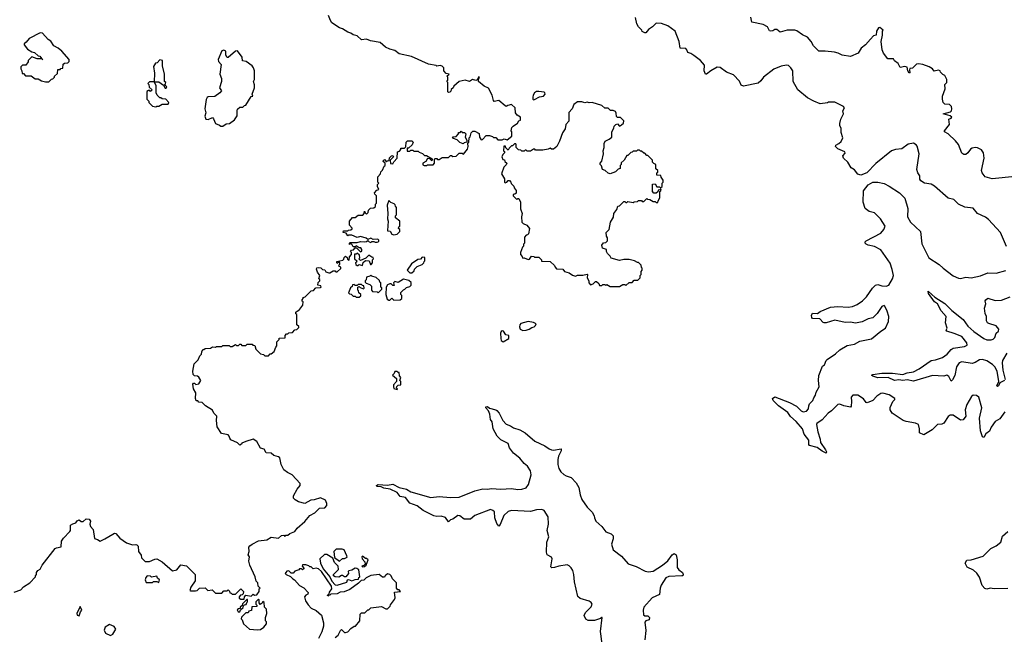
# Model space of a CAD drawing. Extents: x 2293878 to 2522763, y 823964 to 1006972.
# Tile 362 of 407: x 2467849 to 2477231, y 876708 to 882594. Entities that reach past the tile are written whole.
import ezdxf

# ---------------------------------------------------------------- set-up
doc = ezdxf.new("R2010")
doc.units = 0

msp = doc.modelspace()

# ---------------------------------------------------------------- linework, layer by layer
at = {"layer": '0CON20XD'}
for points in [[(2470005, 878573.8), (2469965, 878557.5), (2469962.5, 878547.5), (2469945, 878537.5), (2469925, 878560), (2469860.4, 878590.5), (2469850, 878605), (2469846.1, 878626.1), (2469836.1, 878636.1), (2469771.2, 878651.2), (2469730, 878715), (2469723.3, 878775), (2469726.2, 878815), (2469697.5, 878845), (2469685, 878872.5), (2469620, 878915), (2469587, 878947), (2469555, 878950), (2469545, 878960), (2469531.7, 878961.7), (2469522.5, 878982.5), (2469528.3, 879038.3), (2469503.8, 879075), (2469498.3, 879121.7), (2469505, 879130), (2469515, 879130), (2469528.3, 879118.3), (2469555, 879122.5), (2469573.3, 879155), (2469557, 879187), (2469542.5, 879195), (2469515, 879198), (2469501.8, 879211.8), (2469499.5, 879245), (2469510, 879315), (2469548.3, 879351.7), (2469565, 879390), (2469580, 879405), (2469583, 879427), (2469595, 879450), (2469605, 879450), (2469615, 879460), (2469667, 879463), (2469685, 879477.5), (2469715, 879472.5), (2469725, 879480), (2469775, 879480), (2469785, 879490), (2469845, 879490), (2469855, 879480), (2469875, 879480), (2469905, 879497.5), (2469915, 879490), (2469935, 879490), (2469945, 879500), (2469955, 879500), (2469965, 879490), (2470005, 879490), (2470015, 879500), (2470065, 879500), (2470071.7, 879491.7), (2470088.3, 879488.3), (2470100, 879455), (2470145, 879410), (2470171.7, 879401.7), (2470185, 879390), (2470218.3, 879391.7), (2470235, 879410), (2470245, 879410), (2470275, 879430), (2470288.3, 879471.7), (2470300, 879485), (2470300, 879525), (2470320, 879545), (2470321.7, 879558.3), (2470378.3, 879561.7), (2470380, 879585), (2470391.7, 879598.3), (2470405, 879600), (2470415, 879610), (2470448.3, 879611.7), (2470471.7, 879638.3), (2470488.3, 879641.7), (2470508.3, 879661.7), (2470508.3, 879668.3), (2470490, 879685), (2470490, 879785), (2470481.7, 879791.7), (2470480, 879805), (2470495, 879820), (2470508.3, 879821.7), (2470548.3, 879871.7), (2470550, 879905), (2470541.7, 879911.7), (2470540, 879925), (2470550, 879935), (2470550, 879945), (2470568.3, 879951.7), (2470625, 880010), (2470648.3, 880011.7), (2470671.7, 880038.3), (2470715, 880040), (2470720, 880045), (2470718.3, 880058.3), (2470690, 880065), (2470691.7, 880088.3), (2470710, 880105), (2470708.3, 880118.3), (2470700, 880125), (2470710, 880155), (2470687.5, 880187.5), (2470677.5, 880215), (2470681.7, 880228.3), (2470695, 880232.5), (2470718.8, 880228.8), (2470735, 880212.5), (2470755, 880210), (2470765, 880190), (2470795, 880180), (2470805, 880180), (2470835, 880200), (2470855, 880200), (2470861.7, 880191.7), (2470875, 880190), (2470908.3, 880221.7), (2470910, 880235), (2470890, 880245), (2470891.7, 880258.3), (2470900, 880265), (2470898.3, 880278.3), (2470885, 880280), (2470875, 880270), (2470870, 880275), (2470871.7, 880288.3), (2470928.3, 880301.7), (2470938.3, 880311.7), (2470941.7, 880328.3), (2470955, 880340), (2470968.3, 880328.3), (2470971.7, 880311.7), (2470988.3, 880301.7), (2470990, 880335), (2471010, 880355), (2471010, 880375), (2471000, 880385), (2471011.7, 880398.3), (2471028.3, 880401.7), (2471045, 880420), (2471058.3, 880418.3), (2471095, 880380), (2471108.3, 880391.7), (2471110, 880405), (2471098.3, 880418.3), (2471085, 880420), (2471055, 880440), (2471045, 880430), (2471025, 880430), (2471018.3, 880448.3), (2471005, 880460), (2470991.7, 880451.7), (2470990, 880465), (2470995, 880470), (2471065, 880470), (2471095, 880480), (2471135, 880477.5), (2471155, 880480), (2471165, 880490), (2471180, 880475), (2471195, 880470), (2471205, 880480), (2471225, 880480), (2471235, 880472.5), (2471255, 880472.5), (2471270, 880480), (2471271.7, 880491.7), (2471261.7, 880501.7), (2471218.3, 880498.3), (2471195, 880512.5), (2471165, 880500), (2471151.7, 880511.7), (2471095, 880526.7), (2471065, 880517.5), (2471015, 880540), (2470985, 880540), (2470975, 880532.5), (2470958.3, 880558.3), (2470930, 880565), (2470935, 880580), (2470975, 880580), (2470981.7, 880588.3), (2471005, 880590), (2471018.3, 880601.7), (2471018.3, 880608.3), (2470990, 880635), (2470990, 880675), (2471021.7, 880708.3), (2471045, 880710), (2471075, 880730), (2471118.3, 880731.7), (2471130, 880745), (2471135, 880770), (2471141.7, 880751.7), (2471155, 880740), (2471170, 880755), (2471171.7, 880778.3), (2471191.7, 880798.3), (2471225, 880800), (2471238.3, 880811.7), (2471240, 880835), (2471250, 880845), (2471250, 880915), (2471231.7, 880931.7), (2471230, 880945), (2471251.7, 880968.3), (2471270, 880975), (2471257.5, 881005), (2471258.3, 881021.7), (2471270, 881035), (2471260, 881045), (2471260, 881095), (2471287, 881123), (2471290, 881145), (2471305, 881160), (2471321.7, 881198.3), (2471330, 881205), (2471330, 881225), (2471311.7, 881241.7), (2471311.7, 881248.3), (2471325, 881260), (2471345, 881240), (2471355, 881250), (2471368.3, 881251.7), (2471371.7, 881278.3), (2471393, 881297), (2471405, 881300), (2471410, 881285), (2471380, 881255), (2471381.7, 881221.7), (2471405, 881220), (2471415, 881240), (2471447, 881273), (2471450, 881335), (2471468.3, 881341.7), (2471480, 881355), (2471481.7, 881368.3), (2471515, 881370), (2471528.3, 881381.7), (2471530, 881425), (2471545, 881440), (2471585, 881440), (2471597.5, 881425), (2471588.3, 881401.7), (2471555, 881370), (2471541.7, 881368.3), (2471541.7, 881341.7), (2471565, 881340), (2471575, 881350), (2471595, 881350), (2471605, 881340), (2471645, 881340), (2471655, 881330), (2471688.3, 881318.3), (2471705, 881300), (2471725, 881300), (2471778.3, 881268.3), (2471780, 881255), (2471775, 881250), (2471758.3, 881268.3), (2471735, 881270), (2471718.3, 881241.7), (2471690, 881225), (2471691.7, 881211.7), (2471703, 881203), (2471725, 881202.5), (2471735, 881210), (2471788.3, 881211.7), (2471800, 881225), (2471800, 881265), (2471805, 881270), (2471825, 881270), (2471831.7, 881261.7), (2471845, 881260), (2471875, 881280), (2471935, 881280), (2471955, 881300), (2471965, 881300), (2471975, 881290), (2472007, 881293), (2472035, 881320), (2472065, 881320), (2472078.3, 881311.7), (2472115, 881360), (2472122.5, 881385), (2472120, 881415), (2472130, 881425), (2472133, 881467), (2472141.7, 881478.3), (2472150, 881515), (2472168.3, 881531.7), (2472185, 881532.5), (2472228.3, 881508.3), (2472230, 881475), (2472245, 881450), (2472258.3, 881451.7), (2472295, 881490), (2472325, 881490), (2472355, 881480), (2472365, 881470), (2472385, 881470), (2472405, 881450), (2472445, 881450), (2472465, 881457.5), (2472495, 881450), (2472540, 881485), (2472540, 881525), (2472532.5, 881535), (2472540, 881565), (2472550.7, 881579.3), (2472593, 881607), (2472605, 881630), (2472620, 881635), (2472620, 881665), (2472590, 881685), (2472572.5, 881705), (2472570, 881755), (2472536.4, 881786.4), (2472500, 881775), (2472485, 881767.5), (2472475, 881772.5), (2472415, 881822.5), (2472370, 881815), (2472363, 881823), (2472350, 881875), (2472315, 881940), (2472275, 881961.2), (2472220, 882005), (2472220, 882025), (2472230, 882045), (2472225, 882050), (2472208.3, 882021.7), (2472195, 882012.5), (2472165, 882022.5), (2472135, 882003.3), (2472095, 882016.7), (2472036.4, 882003.6), (2471985, 881960), (2471980, 881945), (2471961.7, 881928.3), (2471958.3, 881911.7), (2471948.3, 881901.7), (2471935, 881900), (2471930, 881905), (2471927.5, 881995), (2471920, 882005), (2471928.3, 882018.3), (2471930, 882045), (2471920, 882055), (2471940, 882075), (2471911.7, 882081.7), (2471890, 882105), (2471890, 882135), (2471875, 882150), (2471855, 882157.5), (2471825, 882150), (2471817, 882157), (2471745, 882170), (2471583.9, 882243.9), (2471465, 882267.5), (2471425, 882300), (2471375, 882312.5), (2471335, 882331.2), (2471282.5, 882375), (2471191.7, 882391.7), (2471155, 882408.8), (2471105, 882400), (2471065, 882438.8), (2471025, 882448), (2471005, 882466), (2470975, 882473.8), (2470925, 882507.5), (2470895, 882515.8), (2470823.8, 882565), (2470810, 882585), (2470792.5, 882635)], [(2475545, 881801.2), (2475477.4, 881792.6), (2475415, 881815.7), (2475355, 881848.9), (2475264.7, 881924.7), (2475218.9, 882005), (2475215, 882106.2), (2475198.6, 882135), (2475175, 882155.8), (2475155, 882160.8), (2475105, 882151.4), (2475035, 882122.9), (2474936, 882045), (2474910.2, 882009.8), (2474885, 881989.4), (2474745, 881961.1), (2474725, 881969.4), (2474708.1, 882008.1), (2474649.3, 882069.3), (2474584.4, 882094.4), (2474525, 882139.2), (2474495, 882142.5), (2474433.7, 882106.3), (2474395, 882074.4), (2474382.8, 882072.8), (2474371.1, 882105), (2474375, 882160), (2474335.9, 882205.9), (2474272, 882252), (2474245, 882272.5), (2474215, 882280), (2474207.5, 882305), (2474195, 882317.5), (2474143.6, 882323.6), (2474134.2, 882385), (2474096.2, 882485), (2474026.1, 882536.1), (2473965, 882557.5), (2473915, 882560), (2473880, 882525), (2473840.4, 882499.5), (2473815, 882467.5), (2473805, 882467.5), (2473781.7, 882481.7), (2473777.5, 882495), (2473746.7, 882525), (2473728.8, 882555), (2473718, 882615)], [(2477335, 881099.4), (2477115, 881077.5), (2477050, 881095), (2477020, 881135), (2477013.3, 881155), (2477038, 881275), (2477033.8, 881325), (2477014.1, 881354.1), (2476975, 881372), (2476955, 881376), (2476925, 881368.8), (2476910.3, 881359.7), (2476885, 881323.3), (2476865, 881307.5), (2476845, 881307.5), (2476825, 881320), (2476793.3, 881403.3), (2476765, 881440), (2476696.4, 881506.4), (2476660, 881525), (2476660, 881535), (2476707.5, 881595), (2476702.5, 881645), (2476726.1, 881653.9), (2476732.5, 881665), (2476715.8, 881675.8), (2476650, 881695), (2476717.5, 881715), (2476727.5, 881725), (2476730, 881745), (2476727, 881767), (2476710, 881785), (2476665, 881790), (2476650, 881805), (2476642.5, 881835), (2476642.5, 881865), (2476667.5, 881935), (2476663.3, 881975), (2476682.5, 881995), (2476682.5, 882025), (2476663, 882063), (2476645, 882072.5), (2476623.6, 882093.6), (2476620, 882105), (2476605, 882112.5), (2476563.6, 882103.6), (2476547.5, 882125), (2476513.9, 882143.9), (2476455, 882167.5), (2476415, 882172.5), (2476395, 882170), (2476357, 882133), (2476331.7, 882128.3), (2476327.5, 882115), (2476331.7, 882088.3), (2476325, 882082.5), (2476312.5, 882105), (2476305, 882140), (2476285, 882146.7), (2476238.3, 882138.3), (2476220, 882175), (2476185, 882202.5), (2476175, 882220), (2476121.7, 882221.7), (2476078.8, 882275), (2476066, 882305), (2476056.7, 882385), (2476070, 882445), (2476070, 882485), (2476077.5, 882495), (2476045, 882517.5), (2476033.6, 882516.4), (2476012.5, 882485), (2476010, 882445), (2475985, 882440), (2475955, 882406.7), (2475907.2, 882352.8), (2475867.6, 882322.4), (2475837.5, 882275), (2475765, 882241.2), (2475685, 882256.2), (2475647.5, 882275), (2475613, 882283), (2475525, 882294), (2475465, 882293.3), (2475413.3, 882345), (2475391.1, 882385), (2475355, 882426.7), (2475307.9, 882447.9), (2475255, 882488), (2475235, 882493.8), (2475162.7, 882492.7), (2475095, 882474.3), (2475065, 882500), (2475045, 882500), (2475025, 882486.7), (2475005, 882483.8), (2474995, 882486.7), (2474973.8, 882525), (2474935, 882548), (2474825, 882570), (2474816.4, 882616.4)], [(2468125, 882000), (2468151.7, 882028.3), (2468165, 882030), (2468180, 882045), (2468180, 882055), (2468208.3, 882081.7), (2468211.7, 882118.3), (2468235, 882120), (2468241.7, 882128.3), (2468258.3, 882131.7), (2468261.7, 882168.3), (2468275, 882180), (2468308.3, 882181.7), (2468320, 882195), (2468320, 882215), (2468250, 882295), (2468215, 882322.5), (2468173.6, 882343.6), (2468145, 882390), (2468120, 882405), (2468067.5, 882465), (2468045, 882466.7), (2467937.5, 882415), (2467910, 882380), (2467890, 882365), (2467890, 882355), (2467923.2, 882313.2), (2467965, 882287.5), (2467990.7, 882280.7), (2468025, 882250), (2468040, 882245), (2468060.7, 882220.6), (2468068.3, 882211.7), (2468060.7, 882220.6), (2468015, 882220), (2467965, 882240), (2467930, 882205), (2467928.3, 882191.7), (2467908.3, 882161.7), (2467875, 882160), (2467860, 882145), (2467860, 882125), (2467870, 882105), (2467871.7, 882081.7), (2467885, 882080), (2467905, 882060), (2467957, 882057), (2467995, 882030), (2468025, 882030), (2468055, 882010), (2468095, 882000), (2468125, 882000)], [(2469785, 881580), (2469815, 881600), (2469847, 881603), (2469895, 881640), (2469921.7, 881678.3), (2469920, 881725), (2469925, 881740), (2469945, 881760), (2469975, 881760), (2469990, 881775), (2470005, 881780), (2470055, 881860), (2470070, 881865), (2470062.5, 881885), (2470086.4, 881943.6), (2470087, 881973), (2470077.5, 882005), (2470087.5, 882025), (2470087.5, 882105), (2470076.7, 882135), (2470063.9, 882153.9), (2470006.1, 882196.1), (2469970.7, 882200.7), (2469967.7, 882237.7), (2469925, 882296.2), (2469905, 882294), (2469835, 882233.3), (2469825, 882232.5), (2469813.9, 882253.9), (2469813, 882293), (2469795, 882302.5), (2469775, 882296.7), (2469741.2, 882215), (2469744.1, 882194.1), (2469770, 882165), (2469756.7, 882075), (2469771.7, 882031.7), (2469772.5, 882005), (2469752.5, 881945), (2469772.5, 881915), (2469757.5, 881895), (2469707, 881863), (2469645, 881858.8), (2469635, 881852.5), (2469625.9, 881834.1), (2469614.3, 881745), (2469623.3, 881705), (2469612, 881675), (2469622.5, 881645), (2469645, 881643.3), (2469685, 881660), (2469695, 881650), (2469714, 881604), (2469751.7, 881588.3), (2469765, 881580), (2469785, 881580)], [(2469245, 881940), (2469250, 881955), (2469230, 881975), (2469238.3, 881981.7), (2469240, 881995), (2469230, 882005), (2469227.5, 882075), (2469210, 882155), (2469210, 882205), (2469185, 882210), (2469158.3, 882181.7), (2469141.7, 882178.3), (2469123, 882147), (2469132.5, 882085), (2469130, 882000), (2469175, 882000), (2469218.3, 881968.3), (2469235, 881940), (2469245, 881940)], [(2469145, 881762.5), (2469155, 881770), (2469175, 881770), (2469205, 881790), (2469265, 881790), (2469270, 881805), (2469240, 881835), (2469205, 881840), (2469195, 881850), (2469185, 881850), (2469160, 881875), (2469150, 881895), (2469150, 881965), (2469130, 882000), (2469085, 882000), (2469070, 881985), (2469080, 881975), (2469081.7, 881951.7), (2469110, 881925), (2469095, 881910), (2469088.3, 881918.3), (2469075, 881920), (2469061.7, 881908.3), (2469060, 881835), (2469078.3, 881818.3), (2469080, 881805), (2469115, 881770), (2469145, 881762.5)], [(2472745, 881830), (2472755, 881832.5), (2472803, 881857), (2472840, 881865), (2472857, 881883), (2472852.5, 881895), (2472845, 881902.5), (2472795, 881908.8), (2472775, 881908.8), (2472755, 881897.5), (2472742.5, 881875), (2472740, 881855), (2472740, 881835), (2472745, 881830)], [(2473565, 880050), (2473595, 880070), (2473615, 880070), (2473625, 880060), (2473655, 880090), (2473685, 880090), (2473705, 880110), (2473738.3, 880111.7), (2473760, 880135), (2473760, 880155), (2473770, 880165), (2473770, 880195), (2473780, 880205), (2473780, 880225), (2473772.5, 880232.5), (2473770, 880255), (2473745, 880280), (2473735, 880280), (2473707, 880297), (2473655, 880307.5), (2473605, 880307.5), (2473565, 880300), (2473485, 880320), (2473475, 880340), (2473450, 880365), (2473440, 880385), (2473440, 880405), (2473402.5, 880415), (2473397.5, 880445), (2473413.3, 880466.7), (2473435, 880470), (2473450, 880485), (2473450, 880515), (2473440.7, 880530.7), (2473437.5, 880565), (2473467.5, 880595), (2473480, 880665), (2473507, 880713), (2473510, 880745), (2473540, 880785), (2473550, 880815), (2473565, 880820), (2473605, 880860), (2473615, 880860), (2473625, 880850), (2473635, 880850), (2473645, 880860), (2473695, 880850), (2473703, 880857), (2473735, 880860), (2473745, 880870), (2473775, 880870), (2473781.7, 880861.7), (2473795, 880860), (2473825, 880890), (2473831.7, 880881.7), (2473855, 880880), (2473885, 880860), (2473905, 880860), (2473915, 880850), (2473928.3, 880851.7), (2473931.7, 880868.3), (2473950, 880895), (2473950, 880955), (2473958.3, 880961.7), (2473960, 880975), (2473955, 880980), (2473948.3, 880971.7), (2473931.7, 880968.3), (2473928.3, 880951.7), (2473915, 880940), (2473891.7, 880941.7), (2473880, 880955), (2473880, 881025), (2473905, 881030), (2473920, 881000), (2473945, 881000), (2473955, 880990), (2473970, 881005), (2473970, 881035), (2473980, 881045), (2473980, 881065), (2473961.7, 881091.7), (2473958.3, 881108.3), (2473921.7, 881111.7), (2473920, 881135), (2473928.3, 881141.7), (2473930, 881155), (2473911.7, 881171.7), (2473910, 881215), (2473891.7, 881221.7), (2473880, 881235), (2473880, 881255), (2473835, 881300), (2473825, 881300), (2473805, 881320), (2473795, 881320), (2473775, 881340), (2473765, 881340), (2473755, 881350), (2473735, 881350), (2473725, 881340), (2473695, 881340), (2473685, 881330), (2473671.7, 881328.3), (2473645, 881300), (2473635, 881300), (2473610, 881255), (2473581.7, 881228.3), (2473580, 881215), (2473570, 881205), (2473570, 881175), (2473551.7, 881168.3), (2473525, 881142.5), (2473477, 881123), (2473455, 881130), (2473427, 881157), (2473402.5, 881165), (2473391.7, 881201.7), (2473380, 881215), (2473380, 881225), (2473396.7, 881245), (2473412.5, 881315), (2473407.5, 881345), (2473417.5, 881375), (2473417, 881413), (2473427.5, 881435), (2473467.5, 881455), (2473490, 881475), (2473492.5, 881525), (2473511.7, 881558.3), (2473515, 881580), (2473530, 881595), (2473545, 881600), (2473565, 881580), (2473585, 881590), (2473603.3, 881606.7), (2473605, 881630), (2473575, 881660), (2473545, 881662.5), (2473535, 881670), (2473533, 881703), (2473525, 881717.5), (2473505, 881727.5), (2473478.3, 881728.3), (2473455, 881750), (2473425, 881750), (2473395.9, 881775.9), (2473303.6, 881803.6), (2473275, 881800), (2473255, 881806.7), (2473235, 881800), (2473205, 881810), (2473165, 881810), (2473130, 881785), (2473112.5, 881745), (2473082.3, 881707.7), (2473082.5, 881625), (2473054.1, 881595.9), (2473045.9, 881554.1), (2473021.2, 881515), (2472993.3, 881436.7), (2472967.5, 881385), (2472935, 881360), (2472915, 881360), (2472905, 881370), (2472885, 881360), (2472835, 881350), (2472765, 881350), (2472758.3, 881358.3), (2472745, 881360), (2472715, 881340), (2472685, 881340), (2472675, 881350), (2472665, 881350), (2472655, 881340), (2472635, 881340), (2472625, 881350), (2472601.7, 881351.7), (2472580, 881375), (2472580, 881405), (2472575, 881410), (2472565, 881410), (2472545, 881390), (2472535, 881390), (2472511.7, 881368.3), (2472505, 881350), (2472481.7, 881371.7), (2472478.3, 881388.3), (2472461.7, 881388.3), (2472460, 881345), (2472468.3, 881338.3), (2472470, 881325), (2472451.7, 881308.3), (2472442.5, 881285), (2472451.7, 881261.7), (2472468.3, 881258.3), (2472471.7, 881241.7), (2472490, 881225), (2472485, 881210), (2472461.7, 881188.3), (2472440, 881125), (2472467, 881077), (2472470, 881045), (2472475, 881040), (2472490, 881045), (2472505, 881060), (2472515, 881060), (2472530, 881045), (2472531.7, 881031.7), (2472558.3, 881008.3), (2472561.7, 880991.7), (2472580, 880965), (2472578.3, 880941.7), (2472568.3, 880931.7), (2472551.7, 880928.3), (2472550, 880915), (2472585, 880880), (2472595, 880890), (2472605, 880890), (2472620, 880855), (2472621.7, 880791.7), (2472637.5, 880745), (2472630, 880715), (2472633, 880663), (2472645, 880650), (2472680, 880635), (2472707.5, 880605), (2472698.3, 880551.7), (2472688.3, 880541.7), (2472675, 880540), (2472658.3, 880521.7), (2472660, 880465), (2472650, 880455), (2472650, 880435), (2472640, 880425), (2472620, 880375), (2472620, 880355), (2472637, 880337), (2472641.7, 880321.7), (2472655, 880322.5), (2472695, 880307.5), (2472708.3, 880311.7), (2472725, 880340), (2472747, 880337), (2472755, 880330), (2472795, 880330), (2472820, 880305), (2472821.7, 880291.7), (2472905, 880290), (2472945, 880250), (2472950, 880235), (2472965, 880220), (2473025, 880217.5), (2473040, 880195), (2473085, 880182.5), (2473115, 880160), (2473145, 880150), (2473165, 880160), (2473215, 880157.5), (2473255, 880170), (2473260, 880165), (2473257.5, 880135), (2473272.5, 880105), (2473272.5, 880085), (2473288.3, 880068.3), (2473313, 880077), (2473335, 880100), (2473345, 880100), (2473368.3, 880078.3), (2473375, 880060), (2473395, 880060), (2473405, 880070), (2473425, 880070), (2473435, 880060), (2473445, 880070), (2473475, 880050), (2473565, 880050)], [(2477250.7, 880430.7), (2477195.6, 880565), (2477080.7, 880690.7), (2477052.4, 880712.4), (2476975, 880746.2), (2476935, 880796.7), (2476855, 880806.2), (2476793.3, 880835), (2476750.7, 880880.7), (2476695, 880893.8), (2476567.3, 881007.3), (2476535, 881026.2), (2476470, 881035), (2476437, 881057), (2476427.5, 881075), (2476427.5, 881105), (2476406.7, 881135), (2476398.8, 881165), (2476419.4, 881315), (2476399.6, 881389.5), (2476391.7, 881401.7), (2476365, 881418), (2476315, 881408.8), (2476255, 881363.8), (2476195, 881356.2), (2476155, 881343.8), (2476008.3, 881221.7), (2475922.5, 881135), (2475865, 881112), (2475835, 881121.2), (2475803, 881163), (2475770.7, 881180.7), (2475740, 881235), (2475700, 881275), (2475692.5, 881295), (2475715, 881320), (2475712.5, 881335), (2475645, 881362.5), (2475623.3, 881385), (2475625, 881397.5), (2475655, 881412.5), (2475676.4, 881433.6), (2475691.7, 881468.3), (2475678.3, 881518.3), (2475677.5, 881555), (2475662.5, 881585), (2475662.5, 881605), (2475672.5, 881645), (2475697.5, 881695), (2475692.5, 881725), (2475707.5, 881755), (2475700, 881765), (2475615, 881806.7), (2475557, 881807), (2475545, 881801.2)], [(2472075, 881410), (2472041.7, 881421.7), (2472018.3, 881448.3), (2471981.7, 881461.7), (2471971.7, 881478.3), (2472008.3, 881481.7), (2472030, 881505), (2472031.7, 881518.3), (2472045, 881520), (2472055, 881530), (2472065, 881520), (2472088.3, 881518.3), (2472100, 881505), (2472092.5, 881475), (2472110, 881445), (2472110, 881425), (2472085, 881420), (2472075, 881410)], [(2477235, 878857.5), (2477189.5, 878790.5), (2477143.3, 878765), (2477105, 878710.8), (2477088.9, 878671.1), (2477055, 878646.9), (2477035, 878612), (2477025, 878619.2), (2477003.8, 878675), (2476993.8, 878795), (2477017.5, 878895), (2476987, 878997), (2476965, 879011.2), (2476934, 879016), (2476917.7, 879002.3), (2476874.3, 878925), (2476857.5, 878875), (2476863.8, 878815), (2476840.4, 878779.5), (2476815, 878778), (2476745, 878824), (2476715, 878826), (2476697.6, 878812.4), (2476655, 878750), (2476635, 878740.4), (2476595, 878736.9), (2476545, 878685.8), (2476465, 878636.2), (2476423.8, 878655), (2476424.3, 878695), (2476415, 878736.7), (2476385, 878750), (2476295, 878764), (2476267.5, 878775), (2476163.3, 878845), (2476143.3, 878875), (2476143.6, 878896.4), (2476168.8, 878955), (2476187.5, 878975), (2476187.5, 878985), (2476135, 879019.4), (2476075, 879032.9), (2476055, 879030.8), (2476016.2, 879005), (2475980, 878965), (2475925, 878942.9), (2475913.8, 878945), (2475889.6, 878979.6), (2475835, 879014.3), (2475787.5, 879015), (2475771.9, 878995), (2475775.6, 878955), (2475770.8, 878909.2), (2475765, 878901.2), (2475735, 878908.9), (2475702.9, 878912.9), (2475665, 878929.5), (2475645, 878926.5), (2475584.1, 878865.9), (2475552.5, 878845), (2475495, 878780.9), (2475444.3, 878745), (2475441.1, 878735), (2475453.6, 878665), (2475476.9, 878595), (2475480.8, 878565), (2475526, 878495), (2475536.2, 878475), (2475535, 878463.3), (2475495, 878480.8), (2475448, 878518), (2475374.2, 878534.2), (2475368, 878545), (2475367.3, 878587.3), (2475325.5, 878645), (2475307.3, 878695), (2475246.7, 878765), (2475195, 878813.1), (2475168.7, 878848.7), (2475080, 878915), (2475028, 878965), (2475023.3, 878985), (2475045, 879000), (2475185, 878945.4), (2475250.8, 878910.8), (2475295, 878865.6), (2475315, 878855.5), (2475345, 878862.5), (2475364.2, 878885), (2475367.5, 878915), (2475376.4, 878933.6), (2475406.7, 878965), (2475415, 878990), (2475432.5, 879015), (2475438.8, 879045), (2475466, 879095), (2475459.4, 879155), (2475465, 879202.5), (2475499.3, 879290.7), (2475517.5, 879305), (2475533.3, 879345), (2475543.3, 879355), (2475622.3, 879407.7), (2475665, 879447.5), (2475735, 879490), (2475805, 879502.5), (2475855, 879530), (2475965, 879552.5), (2476053.5, 879626.5), (2476100, 879655), (2476126.4, 879716.4), (2476130, 879765), (2476116.2, 879815), (2476093.8, 879863.8), (2476085, 879868.8), (2476065, 879859.2), (2476020, 879795), (2475977.8, 879752.2), (2475935, 879741.8), (2475875.8, 879714.2), (2475812.8, 879702.8), (2475765, 879711.8), (2475715, 879709), (2475615, 879731.1), (2475535, 879704.3), (2475515, 879704), (2475505, 879707.5), (2475475, 879743.3), (2475405, 879746.7), (2475396.7, 879755), (2475393.3, 879775), (2475405, 879796.7), (2475450, 879795), (2475476.1, 879813.9), (2475576.3, 879853.7), (2475645, 879861.5), (2475745, 879855.5), (2475785, 879860.9), (2475829.1, 879880.9), (2475879.4, 879915), (2475917, 879953.1), (2475975.8, 880034.2), (2476005, 880064.4), (2476025, 880070.6), (2476065, 880057.5), (2476105, 880054.5), (2476132, 880065), (2476166.8, 880123.2), (2476174.3, 880155.7), (2476164.2, 880214.2), (2476145, 880273.3), (2476055, 880400), (2475993.1, 880433.1), (2475935, 880444.5), (2475916, 880455), (2475904, 880465), (2475904, 880475), (2475914, 880485), (2476055, 880558.1), (2476084, 880595), (2476095.7, 880625), (2476052, 880695), (2475995, 880753.8), (2475942.5, 880765), (2475904, 880795), (2475887.5, 880855), (2475888.3, 880961.7), (2475935, 881020), (2475980, 881045), (2476025, 881046.7), (2476085, 881031.2), (2476135, 881006.7), (2476234.1, 880944.1), (2476283.6, 880893.6), (2476311.2, 880795), (2476310, 880715), (2476336, 880665), (2476431.4, 880575), (2476445, 880457.5), (2476501.7, 880341.7), (2476513.6, 880323.6), (2476611.7, 880261.7), (2476648.8, 880225), (2476742.7, 880152.7), (2476795, 880128.8), (2476815, 880126.2), (2476865, 880139.2), (2476916.6, 880133.4), (2477005, 880151.9), (2477075, 880180), (2477155, 880176.7), (2477245.9, 880204.1)], [(2471415, 880542.5), (2471445, 880550), (2471470, 880575), (2471470, 880595), (2471460, 880605), (2471461.7, 880618.3), (2471470, 880625), (2471470, 880675), (2471430, 880705), (2471430, 880725), (2471440, 880735), (2471440, 880805), (2471430, 880815), (2471428.3, 880828.3), (2471418.3, 880838.3), (2471385, 880850), (2471365, 880870), (2471351.2, 880825), (2471357.5, 880745), (2471352.5, 880695), (2471360, 880675), (2471352.5, 880585), (2471355, 880580), (2471378.3, 880578.3), (2471395, 880550), (2471415, 880542.5)], [(2471115, 880250), (2471121.7, 880278.3), (2471145, 880300), (2471180, 880295), (2471191.7, 880261.7), (2471198.3, 880261.7), (2471210, 880275), (2471210, 880305), (2471220, 880315), (2471218.3, 880328.3), (2471205, 880330), (2471175, 880350), (2471148.3, 880321.7), (2471095, 880300), (2471080, 880315), (2471090, 880325), (2471088.3, 880348.3), (2471065, 880370), (2471055, 880360), (2471040, 880360), (2471040, 880315), (2471060, 880295), (2471058.3, 880281.7), (2471050, 880275), (2471051.7, 880261.7), (2471065, 880250), (2471075, 880250), (2471085, 880260), (2471115, 880250)], [(2471585, 880180), (2471608.3, 880201.7), (2471610, 880215), (2471635, 880240), (2471685, 880260), (2471700, 880275), (2471701.7, 880288.3), (2471710, 880295), (2471708.3, 880328.3), (2471685, 880330), (2471668.3, 880311.7), (2471643, 880307), (2471583.6, 880266.4), (2471542.5, 880205), (2471565, 880180), (2471585, 880180)], [(2471265, 879990), (2471300, 880025), (2471298.3, 880038.3), (2471290, 880045), (2471290, 880085), (2471281.7, 880091.7), (2471278.3, 880108.3), (2471247, 880137), (2471205, 880150), (2471195, 880160), (2471185, 880150), (2471155, 880140), (2471150, 880115), (2471140, 880105), (2471141.7, 880091.7), (2471151.7, 880081.7), (2471185, 880070), (2471200, 880055), (2471200, 880015), (2471211.7, 880001.7), (2471255, 880000), (2471265, 879990)], [(2471415, 879920), (2471475, 879922.5), (2471490, 879935), (2471490, 879965), (2471480, 879975), (2471480, 879995), (2471505, 880020), (2471520, 880025), (2471535, 880040), (2471565, 880050), (2471580, 880065), (2471578.3, 880088.3), (2471557, 880107), (2471505, 880120), (2471455, 880090), (2471423, 880097), (2471410, 880085), (2471418.3, 880061.7), (2471405, 880060), (2471387.5, 880077.5), (2471375, 880077.5), (2471355, 880067.5), (2471340, 880045), (2471337.5, 879975), (2471350.7, 879930.7), (2471365, 879920), (2471375, 879920), (2471395, 879940), (2471415, 879920)], [(2471085, 879950), (2471098.3, 879961.7), (2471100, 879975), (2471081.7, 879991.7), (2471078.3, 880008.3), (2471070, 880015), (2471070, 880045), (2471085, 880050), (2471091.7, 880041.7), (2471125, 880030), (2471130, 880035), (2471128.3, 880058.3), (2471115, 880060), (2471105, 880070), (2471075, 880070), (2471065, 880060), (2471045, 880060), (2471035, 880070), (2471021.7, 880068.3), (2471018.3, 880051.7), (2471001.7, 880038.3), (2470981.7, 879991.7), (2470991.7, 879981.7), (2471008.3, 879978.3), (2471025, 879960), (2471045, 879960), (2471055, 879950), (2471085, 879950)], [(2477231.9, 879155), (2477188.7, 879131.3), (2477175.3, 879105), (2477165, 879097.1), (2477159.5, 879105), (2477180, 879145), (2477164.8, 879245), (2477141, 879285), (2477118.2, 879308.2), (2477065, 879343), (2477025, 879355.7), (2476995, 879352), (2476953, 879327), (2476925, 879318.2), (2476825, 879331.4), (2476800.5, 879325), (2476777.2, 879285), (2476758.5, 879201.5), (2476739.1, 879160.8), (2476725, 879148.6), (2476703.9, 879193.9), (2476685, 879204.7), (2476655, 879196.6), (2476545.9, 879204.1), (2476365, 879150), (2476305, 879160.6), (2476265, 879156.1), (2476225, 879160.2), (2476185, 879153.7), (2476125, 879182.7), (2476025, 879181.7), (2475978, 879195), (2475966.2, 879205), (2475979.1, 879210.9), (2476064, 879226), (2476165, 879225.1), (2476265, 879212.8), (2476305, 879228.5), (2476365, 879236.9), (2476420.4, 879265), (2476535, 879347.1), (2476575, 879353.2), (2476642, 879375), (2476687.5, 879405), (2476725, 879450), (2476745, 879464.6), (2476851.9, 879478.1), (2476878.7, 879491.3), (2476875.3, 879515), (2476825, 879575.9), (2476755, 879604.4), (2476685, 879624.3), (2476676.2, 879635), (2476686.2, 879655), (2476672.5, 879705), (2476678.6, 879765), (2476629.6, 879819.6), (2476595.4, 879885.4), (2476564.7, 879905), (2476508.2, 879985), (2476505, 880007.5), (2476540.5, 879975), (2476569.5, 879949.5), (2476665, 879890), (2476732.6, 879822.6), (2476839.6, 879735), (2476885, 879673.3), (2476941.1, 879621.1), (2477035.8, 879555), (2477065, 879543.4), (2477105, 879543.1), (2477125, 879550), (2477141.1, 879565), (2477153.3, 879605), (2477176.2, 879625), (2477180, 879645), (2477155, 879677.5), (2477085, 879697.5), (2477072.5, 879705), (2477062.5, 879725), (2477062.5, 879765), (2477047.5, 879795), (2477041.2, 879845), (2477054, 879885), (2477049.2, 879915), (2477053.8, 879925), (2477075, 879939.2), (2477145, 879916), (2477205, 879919.2), (2477287.6, 879952.4)], [(2472641.7, 879631.7), (2472675, 879633.8), (2472705, 879643.3), (2472728.3, 879661.7), (2472750, 879665), (2472765, 879680), (2472770, 879695), (2472746.4, 879706.4), (2472695, 879716.7), (2472625, 879696.7), (2472613.3, 879685), (2472610, 879665), (2472617.5, 879645), (2472641.7, 879631.7)], [(2472455, 879522.5), (2472510, 879555), (2472510, 879585), (2472481.7, 879591.7), (2472457.5, 879625), (2472445, 879627.5), (2472437, 879623), (2472430, 879605), (2472432.5, 879555), (2472437.5, 879535), (2472455, 879522.5)], [(2477256.2, 879415), (2477214.1, 879345), (2477210.8, 879325), (2477218.6, 879255), (2477238.2, 879165)], [(2471445, 879070), (2471450, 879075), (2471440, 879085), (2471441.7, 879098.3), (2471455, 879110), (2471480, 879115), (2471480, 879145), (2471470, 879155), (2471480, 879185), (2471468.3, 879198.3), (2471465, 879230), (2471455, 879230), (2471445, 879240), (2471425, 879240), (2471418.3, 879221.7), (2471400, 879205), (2471440, 879175), (2471440, 879145), (2471410, 879115), (2471410, 879095), (2471415, 879080), (2471445, 879070)], [(2473396.9, 876665), (2473391.2, 876718.8), (2473384.2, 876764.2), (2473400, 876895), (2473395, 876897.5), (2473383.1, 876886.9), (2473325, 876867.6), (2473265, 876868.7), (2473245, 876881.1), (2473227.9, 876915), (2473230, 876925), (2473245, 876948.7), (2473295, 876998.9), (2473305.2, 877025), (2473295, 877040.9), (2473275, 877053.5), (2473188.9, 877078.9), (2473168, 877098), (2473135.2, 877235), (2473129.5, 877305), (2473118.6, 877345), (2473105, 877369.4), (2473085, 877390), (2473065, 877396.9), (2472985, 877384.4), (2472945, 877371.8), (2472921.1, 877371.1), (2472909.2, 877379.2), (2472924.2, 877455), (2472915, 877470), (2472876.2, 877495), (2472868.1, 877518.1), (2472872.9, 877615), (2472892, 877665), (2472875.6, 877725), (2472888.9, 877785), (2472884.3, 877855), (2472847.1, 877915), (2472825, 877924.4), (2472775, 877922.9), (2472715, 877905.9), (2472535, 877917.2), (2472505, 877907.5), (2472460.8, 877869.2), (2472427, 877783), (2472415, 877766.7), (2472395, 877793.8), (2472375, 877847.5), (2472373.4, 877903.4), (2472357.8, 877917.8), (2472335, 877926.5), (2472185, 877868), (2472145, 877834.2), (2472085, 877834.3), (2472042.5, 877865), (2472025, 877870), (2471975, 877833.8), (2471955, 877828.8), (2471935, 877808.8), (2471905, 877850.8), (2471865, 877861.9), (2471825, 877858.9), (2471796.7, 877865), (2471694.3, 877915), (2471635, 877962), (2471566, 877985), (2471525, 878039.2), (2471475, 878050), (2471446.4, 878086.4), (2471378.3, 878118.3), (2471317.6, 878127.6), (2471293.1, 878143.1), (2471253.3, 878145), (2471248.8, 878155), (2471265, 878163.3), (2471353.6, 878156.4), (2471405, 878167.1), (2471465, 878134.3), (2471535, 878119.4), (2471574.5, 878094.5), (2471765, 878039.6), (2471845, 878050), (2471955, 878040.7), (2472035, 878043.5), (2472185, 878103.5), (2472262.7, 878122.7), (2472305, 878120), (2472344.4, 878125.6), (2472435, 878119.5), (2472535, 878125.5), (2472595, 878116.2), (2472635, 878118.8), (2472675, 878132.2), (2472696.6, 878163.4), (2472724.1, 878255), (2472717.5, 878295), (2472688.2, 878338.2), (2472656.2, 878365), (2472614.4, 878414.4), (2472555, 878461.2), (2472516, 878515), (2472504, 878554), (2472435, 878590), (2472398.8, 878625), (2472362, 878695), (2472351.2, 878761.2), (2472336.7, 878785), (2472330, 878835), (2472315.9, 878865.9), (2472290, 878895), (2472290, 878905), (2472306.4, 878906.4), (2472325, 878892.5), (2472385, 878876), (2472395, 878868), (2472416.9, 878845), (2472451.9, 878775), (2472485, 878738.1), (2472525, 878722.7), (2472555, 878702.5), (2472615, 878684.6), (2472665, 878657.5), (2472756.4, 878576.4), (2472854, 878534), (2472895, 878504.4), (2472915, 878492.9), (2472935, 878490), (2473010, 878505), (2473007.1, 878485), (2472982.5, 878435), (2472976.7, 878403.3), (2472975.7, 878355.7), (2472985.8, 878315), (2473005.5, 878285.5), (2473035, 878260.8), (2473056.4, 878246.4), (2473105, 878229.2), (2473151.3, 878181.3), (2473175.4, 878135.4), (2473189.1, 878065), (2473205, 878022.5), (2473257.6, 877947.6), (2473305, 877898.8), (2473324, 877865), (2473325.8, 877845), (2473339.2, 877815), (2473395, 877764.4), (2473435, 877714.4), (2473485, 877692.9), (2473502.5, 877675), (2473505.6, 877645), (2473487.3, 877595), (2473502.7, 877542.7), (2473585, 877480), (2473647.6, 877407.6), (2473721.9, 877381.9), (2473808.5, 877338.5), (2473840.9, 877330.9), (2473885, 877336.7), (2473973.7, 877396.3), (2474024.3, 877435.7), (2474065, 877494.2), (2474085.8, 877505.8), (2474103, 877493), (2474115.5, 877445.5), (2474114.6, 877374.6), (2474130.9, 877350.9), (2474164, 877325), (2474171.2, 877305), (2474166.7, 877295), (2474157.8, 877292.2), (2474035, 877288.2), (2474005.4, 877275), (2473960.9, 877205), (2473950.7, 877175), (2473944.3, 877115), (2473875, 877085.4), (2473795.8, 876995), (2473788.6, 876965), (2473793.5, 876923.5), (2473805, 876911.8), (2473835, 876912.7), (2473851.2, 876895), (2473846.3, 876873.7), (2473814.7, 876865.3), (2473806.9, 876853.1), (2473816.4, 876773.6), (2473807.3, 876685)], [(2467795, 877136.7), (2467858.3, 877161.7), (2467885, 877190), (2467945, 877227.5), (2468000, 877285), (2468000, 877295), (2468010, 877305), (2468010, 877325), (2468022.5, 877345), (2468043, 877357), (2468063.3, 877395), (2468187, 877553), (2468198.3, 877561.7), (2468245, 877570), (2468246.7, 877625), (2468266.1, 877653.9), (2468327.5, 877715), (2468333, 877727), (2468333.3, 877775), (2468355, 877790), (2468385, 877800), (2468395, 877817.5), (2468415, 877827.5), (2468435, 877810), (2468455, 877810), (2468483, 877837), (2468510, 877835), (2468522.5, 877815), (2468517.5, 877785), (2468523, 877763), (2468550, 877735), (2468560.7, 877650.7), (2468590.7, 877640.7), (2468615, 877623.3), (2468660, 877645), (2468735, 877691.2), (2468750.9, 877699.1), (2468765, 877698.1), (2468802.3, 877652.3), (2468865, 877606.7), (2468925, 877587.5), (2468955, 877592.5), (2468965, 877587.5), (2468976.7, 877575), (2468981.2, 877525), (2469005, 877490), (2469010, 877465), (2469045, 877430), (2469085, 877430), (2469135, 877453.3), (2469156.4, 877456.4), (2469206.4, 877426.4), (2469305, 877340), (2469345, 877350), (2469383, 877397), (2469438.3, 877388.3), (2469520, 877305), (2469520, 877245), (2469480, 877185), (2469470, 877155), (2469475, 877150), (2469525, 877150), (2469540, 877155), (2469563, 877177), (2469615, 877180), (2469643, 877153), (2469681.7, 877161.7), (2469715, 877130), (2469775, 877130), (2469795, 877150), (2469825, 877150), (2469835, 877160), (2469848.3, 877148.3), (2469851.7, 877131.7), (2469865, 877130), (2469875, 877120), (2469905, 877120), (2469955, 877170), (2469980, 877145), (2469978.3, 877121.7), (2469968.3, 877111.7), (2469951.7, 877108.3), (2469940, 877095), (2469941.7, 877081.7), (2469955, 877070), (2469988.3, 877071.7), (2469990, 877095), (2470005, 877110), (2470055, 877100), (2470075, 877120), (2470085, 877110), (2470108.3, 877111.7), (2470130, 877145), (2470131.7, 877168.3), (2470140, 877175), (2470120, 877195), (2470117, 877227), (2470103, 877243), (2470092.5, 877285), (2470043.3, 877395), (2470033.6, 877433.6), (2470037.5, 877475), (2470027.5, 877495), (2470036.7, 877525), (2470033.6, 877566.4), (2470040.4, 877579.5), (2470062.5, 877595), (2470125, 877626.2), (2470205, 877637.5), (2470245, 877663.3), (2470315, 877652.5), (2470345, 877677.5), (2470365, 877680), (2470375, 877670), (2470385, 877680), (2470405, 877680), (2470423, 877697), (2470470, 877715), (2470493.6, 877746.4), (2470565, 877812.5), (2470612.3, 877867.7), (2470662.5, 877895), (2470705, 877937.5), (2470755, 877942.5), (2470776.1, 877963.9), (2470776.4, 877983.6), (2470762.5, 878015), (2470715, 878036.2), (2470655, 878016.7), (2470624.2, 878015.8), (2470565, 877983.3), (2470505, 878000), (2470475, 878017.5), (2470457.5, 878035), (2470457.5, 878055), (2470491.7, 878118.3), (2470522.5, 878155), (2470522.5, 878175), (2470445, 878256.7), (2470399.6, 878279.5), (2470366.7, 878305), (2470341.2, 878355), (2470327.3, 878417.3), (2470315, 878428.8), (2470269.3, 878439.3), (2470245, 878461.2), (2470197.5, 878465), (2470179.3, 878499.3), (2470145, 878510), (2470108, 878575), (2470075, 878597.5), (2470005, 878573.8)], [(2477265, 877172.5), (2477135, 877170), (2477095.7, 877175.7), (2477065, 877166.9), (2477045, 877171.4), (2477021.2, 877201.2), (2476995, 877280), (2476969.2, 877319.2), (2476937.8, 877347.8), (2476876.7, 877375), (2476857.5, 877415), (2476875, 877442.5), (2476915, 877446), (2477029.1, 877480.9), (2477103.8, 877555), (2477155, 877580), (2477196.7, 877615), (2477215, 877672.5), (2477266.2, 877715)], [(2470875, 877203.3), (2470965, 877232.5), (2470972.5, 877255), (2470980.7, 877259.3), (2471015, 877247.5), (2471045, 877260), (2471078.3, 877261.7), (2471081.7, 877278.3), (2471090, 877285), (2471081.7, 877351.7), (2471060, 877365), (2471045, 877366.7), (2471015, 877347.5), (2470985, 877340), (2470980, 877335), (2470982.5, 877315), (2470957, 877283), (2470943, 877283), (2470925, 877297.5), (2470915, 877297.5), (2470889.3, 877280.7), (2470855, 877282.5), (2470840, 877295), (2470837.5, 877305), (2470887.5, 877355), (2470883.3, 877385), (2470849.3, 877419.3), (2470833, 877463), (2470775, 877497.5), (2470753, 877497), (2470707.5, 877455), (2470714.1, 877414.1), (2470741.7, 877361.7), (2470803.3, 877285), (2470823.9, 877243.9), (2470855, 877207.5), (2470875, 877203.3)], [(2470895, 877432.5), (2470925, 877460), (2470945, 877460), (2470968.3, 877471.7), (2470967.5, 877485), (2470940.7, 877540.7), (2470923, 877547), (2470865, 877547.5), (2470843.6, 877526.4), (2470848.3, 877468.3), (2470895, 877432.5)], [(2471115, 877380), (2471135, 877382.5), (2471150, 877395), (2471170, 877445), (2471155, 877460), (2471145, 877460), (2471115, 877480), (2471110, 877475), (2471113.3, 877455), (2471138.3, 877428.3), (2471140, 877405), (2471128.3, 877391.7), (2471110, 877385), (2471115, 877380)], [(2470855, 876707.5), (2470885, 876727.5), (2470905, 876773.3), (2470915, 876783.3), (2470944.2, 876754.2), (2470955, 876753.3), (2470975, 876760), (2471005, 876792.5), (2471035, 876812.5), (2471050, 876815), (2471090, 876865), (2471091.7, 876928.3), (2471105, 876940), (2471138.3, 876941.7), (2471165, 876970), (2471175, 876970), (2471195, 876990), (2471295, 877002.5), (2471338.3, 876978.3), (2471355, 876980), (2471380, 877005), (2471383, 877017), (2471421.7, 877068.3), (2471427.5, 877085), (2471421.7, 877138.3), (2471477, 877143), (2471465, 877160), (2471451.7, 877161.7), (2471440, 877175), (2471438.3, 877228.3), (2471400, 877265), (2471387.5, 877295), (2471376.1, 877306.1), (2471355, 877312.5), (2471330, 877295), (2471325, 877280), (2471305, 877280), (2471275, 877307.5), (2471195, 877297.5), (2471150, 877275), (2471127, 877253), (2471101.7, 877248.3), (2471077, 877223), (2470995, 877162.5), (2470939.3, 877140.7), (2470903, 877137), (2470875, 877122.5), (2470815, 877120), (2470805, 877110), (2470790, 877110), (2470785, 877100), (2470781.7, 877108.3), (2470798.3, 877121.7), (2470801.7, 877138.3), (2470821.7, 877168.3), (2470820, 877195), (2470726.2, 877336.2), (2470695, 877360), (2470675, 877367.5), (2470645, 877360), (2470625, 877380), (2470615, 877380), (2470605, 877390), (2470575, 877400), (2470545, 877400), (2470540, 877385), (2470560, 877365), (2470545, 877350), (2470535, 877360), (2470515, 877360), (2470508.3, 877351.7), (2470471.7, 877338.3), (2470455, 877320), (2470435, 877320), (2470415, 877340), (2470395, 877336.7), (2470383.9, 877326.1), (2470380, 877315), (2470387.5, 877305), (2470428.3, 877288.3), (2470450, 877265), (2470466.7, 877256.7), (2470515, 877202.5), (2470555, 877180), (2470596.1, 877136.1), (2470595, 877120), (2470575, 877110), (2470562.5, 877095), (2470573.8, 877053.8), (2470597, 877017), (2470627, 876987), (2470675, 876962.5), (2470725, 876920), (2470742.5, 876845), (2470742.5, 876815), (2470729.3, 876760.7), (2470697.5, 876695)], [(2469175, 877230), (2469180, 877255), (2469161.7, 877271.7), (2469155, 877290), (2469105, 877280), (2469095, 877290), (2469065, 877292.5), (2469051.7, 877278.3), (2469043.6, 877256.4), (2469055, 877230), (2469115, 877230), (2469125, 877240), (2469155, 877240), (2469175, 877230)], [(2468415, 876913.3), (2468428.3, 876951.7), (2468440, 876965), (2468425, 877000), (2468393.8, 876935), (2468395, 876920), (2468415, 876913.3)], [(2469945, 876950), (2469951.7, 876968.3), (2469978.3, 876991.7), (2469981.7, 877008.3), (2469991.7, 877018.3), (2470008.3, 877021.7), (2470011.7, 877038.3), (2470020, 877045), (2470018.3, 877068.3), (2470011.7, 877068.3), (2469971.7, 877028.3), (2469968.3, 877011.7), (2469950, 876995), (2469948.3, 876981.7), (2469935, 876980), (2469921.7, 876968.3), (2469931.7, 876951.7), (2469945, 876950)], [(2470115, 876777.5), (2470145, 876782.5), (2470176.4, 876803.6), (2470200, 876835), (2470200, 876855), (2470192.5, 876865), (2470192.5, 876895), (2470202.5, 876935), (2470200, 876975), (2470180, 876995), (2470178.3, 877038.3), (2470165, 877050), (2470158.3, 877031.7), (2470141.7, 877021.7), (2470130, 877035), (2470130, 877065), (2470125, 877070), (2470100, 877045), (2470100, 877025), (2470110, 877015), (2470108.3, 877001.7), (2470061.7, 876998.3), (2470058.3, 876961.7), (2470031.7, 876958.3), (2470025, 876940), (2470005, 876940), (2469961.7, 876898.3), (2469960, 876885), (2469970, 876875), (2469982.5, 876835), (2470040, 876785), (2470115, 876777.5)], [(2468715, 876724.3), (2468735, 876737.5), (2468765.8, 876785), (2468749.2, 876809.2), (2468705, 876830.5), (2468661.9, 876805), (2468652.7, 876775), (2468667, 876747), (2468715, 876724.3)]]:
    msp.add_lwpolyline(points, dxfattribs=at)

doc.saveas('drawing.dxf')
